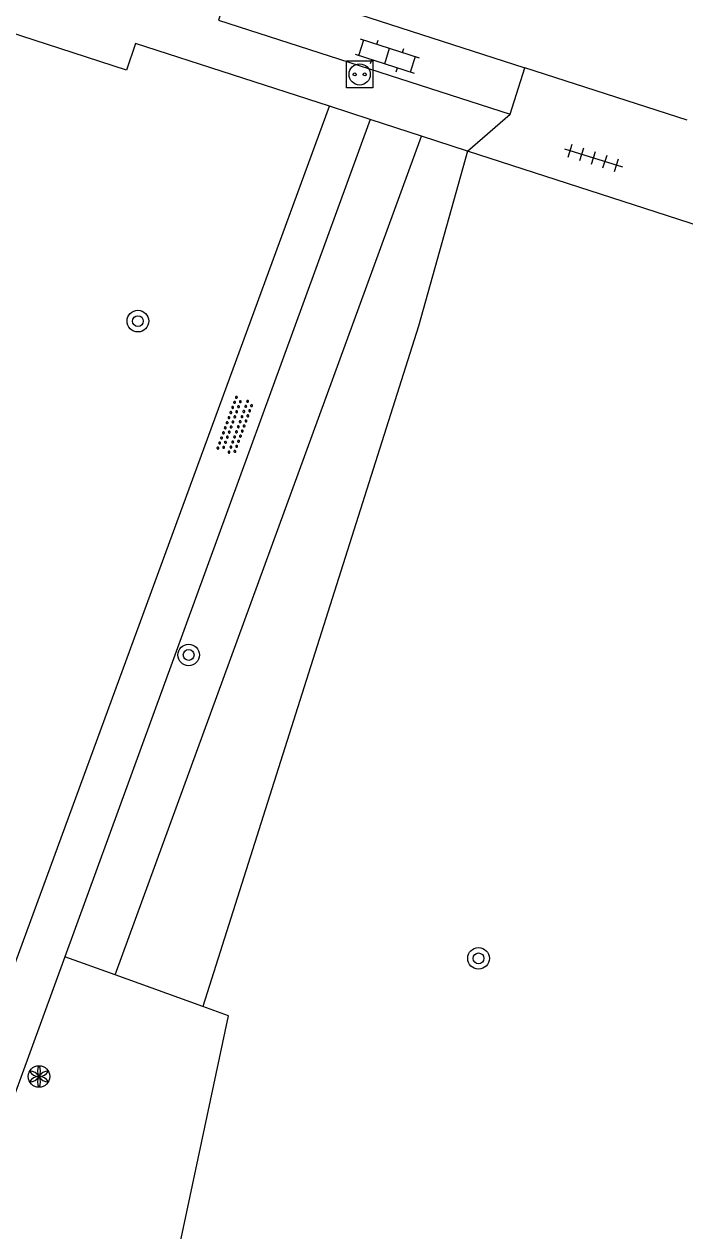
# Model space of a CAD drawing. Extents: x 132994 to 136000, y 393499 to 395512.
# Drawn here: x 133814.54 to 133838.96, y 395090.7 to 395135.33 of the extents above; entities that cross this region are included whole.
import ezdxf

# ---------------------------------------------------------------- set-up
doc = ezdxf.new("R2010")
doc.units = 0
for name, color, linetype in [('gg-knt-verharding', 7, 'Continuous'), ('gt-grn-groengrens', 7, 'Continuous'), ('gt-grn-weggrens', 7, 'Continuous'), ('gt-symb-boom', 7, 'Continuous'), ('gt-symb-klinker verharding', 7, 'Continuous'), ('gt-symb-laadpunt elektrisch vervoer', 7, 'Continuous'), ('gt-symb-overige verharding', 7, 'Continuous'), ('gt-symb-solitaire heester', 7, 'Continuous'), ('gt-symb-tegel verharding', 7, 'Continuous')]:
    doc.layers.add(name, color=color, linetype=linetype)

# ---------------------------------------------------------------- blocks, each defined once
blk = doc.blocks.new('gt0-LEV')
at = {"layer": 'gt-symb-laadpunt elektrisch vervoer'}
blk.add_lwpolyline([(-0.486, 0.501), (0.486, 0.501), (0.486, -0.499), (-0.486, -0.499)], close=True, dxfattribs=at)
for centre, radius in [((0, 0), 0.393), ((-0.186, 0), 0.0566), ((0.186, 0), 0.0566)]:
    blk.add_circle(centre, radius, dxfattribs=at)
blk = doc.blocks.new('gt0-KL1')
at = {"layer": 'gt-symb-klinker verharding'}
for p, q in [((-0.5, 0.3), (-0.5, 0.45)), ((0.5, 0.3), (0.5, 0.45)), ((-1.15, 0.3), (1.15, 0.3)), ((-1, -0.3), (-1, 0.3)), ((0, -0.3), (0, 0.3)), ((1, -0.3), (1, 0.3)), ((-1.15, -0.3), (1.15, -0.3)), ((-0.5, -0.45), (-0.5, -0.3)), ((0.5, -0.45), (0.5, -0.3))]:
    blk.add_line(p, q, dxfattribs=at)
blk = doc.blocks.new('gt0-BOOM')
at = {"layer": 'gt-symb-boom'}
for radius in [0.4, 0.2]:
    blk.add_circle((0, 0), radius, dxfattribs=at)
blk = doc.blocks.new('gt0-OVH')
at = {"layer": 'gt-symb-overige verharding'}
for points in [[(-0.972, 0.298), (-0.967, 0.308), (-0.965, 0.319), (-0.966, 0.33), (-0.971, 0.34), (-0.978, 0.348), (-0.988, 0.353), (-0.999, 0.355), (-1.01, 0.354), (-1.02, 0.349), (-1.028, 0.342), (-1.033, 0.332), (-1.035, 0.321), (-1.034, 0.31), (-1.029, 0.3), (-1.022, 0.292), (-1.012, 0.287), (-1.001, 0.285), (-0.99, 0.286), (-0.98, 0.291)], [(-0.872, 0.106), (-0.867, 0.116), (-0.865, 0.126), (-0.866, 0.137), (-0.871, 0.147), (-0.878, 0.156), (-0.888, 0.161), (-0.899, 0.163), (-0.91, 0.162), (-0.92, 0.157), (-0.928, 0.15), (-0.933, 0.14), (-0.935, 0.129), (-0.934, 0.118), (-0.929, 0.108), (-0.922, 0.1), (-0.912, 0.095), (-0.901, 0.092), (-0.89, 0.094), (-0.88, 0.098)], [(-0.772, 0.298), (-0.767, 0.308), (-0.765, 0.319), (-0.766, 0.33), (-0.771, 0.34), (-0.778, 0.348), (-0.788, 0.353), (-0.799, 0.355), (-0.81, 0.354), (-0.82, 0.349), (-0.828, 0.342), (-0.833, 0.332), (-0.835, 0.321), (-0.834, 0.31), (-0.829, 0.3), (-0.822, 0.292), (-0.812, 0.287), (-0.801, 0.285), (-0.79, 0.286), (-0.78, 0.291)], [(-0.672, 0.106), (-0.667, 0.116), (-0.665, 0.126), (-0.666, 0.137), (-0.671, 0.147), (-0.678, 0.156), (-0.688, 0.161), (-0.699, 0.163), (-0.71, 0.162), (-0.72, 0.157), (-0.728, 0.15), (-0.733, 0.14), (-0.735, 0.129), (-0.734, 0.118), (-0.729, 0.108), (-0.722, 0.1), (-0.712, 0.095), (-0.701, 0.092), (-0.69, 0.094), (-0.68, 0.098)], [(-0.572, 0.298), (-0.567, 0.308), (-0.565, 0.319), (-0.566, 0.33), (-0.571, 0.34), (-0.578, 0.348), (-0.588, 0.353), (-0.599, 0.355), (-0.61, 0.354), (-0.62, 0.349), (-0.628, 0.342), (-0.633, 0.332), (-0.635, 0.321), (-0.634, 0.31), (-0.629, 0.3), (-0.622, 0.292), (-0.612, 0.287), (-0.601, 0.285), (-0.59, 0.286), (-0.58, 0.291)], [(-0.472, 0.106), (-0.467, 0.116), (-0.465, 0.126), (-0.466, 0.137), (-0.471, 0.147), (-0.478, 0.156), (-0.488, 0.161), (-0.499, 0.163), (-0.51, 0.162), (-0.52, 0.157), (-0.528, 0.15), (-0.533, 0.14), (-0.535, 0.129), (-0.534, 0.118), (-0.529, 0.108), (-0.522, 0.1), (-0.512, 0.095), (-0.501, 0.092), (-0.49, 0.094), (-0.48, 0.098)], [(-0.372, 0.298), (-0.367, 0.308), (-0.365, 0.319), (-0.366, 0.33), (-0.371, 0.34), (-0.378, 0.348), (-0.388, 0.353), (-0.399, 0.355), (-0.41, 0.354), (-0.42, 0.349), (-0.428, 0.342), (-0.433, 0.332), (-0.435, 0.321), (-0.434, 0.31), (-0.429, 0.3), (-0.422, 0.292), (-0.412, 0.287), (-0.401, 0.285), (-0.39, 0.286), (-0.38, 0.291)], [(-0.272, 0.106), (-0.267, 0.116), (-0.265, 0.126), (-0.266, 0.137), (-0.271, 0.147), (-0.278, 0.156), (-0.288, 0.161), (-0.299, 0.163), (-0.31, 0.162), (-0.32, 0.157), (-0.328, 0.15), (-0.333, 0.14), (-0.335, 0.129), (-0.334, 0.118), (-0.329, 0.108), (-0.322, 0.1), (-0.312, 0.095), (-0.301, 0.092), (-0.29, 0.094), (-0.28, 0.098)], [(-0.172, 0.298), (-0.167, 0.308), (-0.165, 0.319), (-0.166, 0.33), (-0.171, 0.34), (-0.178, 0.348), (-0.188, 0.353), (-0.199, 0.355), (-0.21, 0.354), (-0.22, 0.349), (-0.228, 0.342), (-0.233, 0.332), (-0.235, 0.321), (-0.234, 0.31), (-0.229, 0.3), (-0.222, 0.292), (-0.212, 0.287), (-0.201, 0.285), (-0.19, 0.286), (-0.18, 0.291)], [(-0.072, 0.106), (-0.067, 0.116), (-0.065, 0.126), (-0.066, 0.137), (-0.071, 0.147), (-0.078, 0.156), (-0.088, 0.161), (-0.099, 0.163), (-0.11, 0.162), (-0.12, 0.157), (-0.128, 0.15), (-0.133, 0.14), (-0.135, 0.129), (-0.134, 0.118), (-0.129, 0.108), (-0.122, 0.1), (-0.112, 0.095), (-0.101, 0.092), (-0.09, 0.094), (-0.08, 0.098)], [(0.028, 0.298), (0.033, 0.308), (0.035, 0.319), (0.034, 0.33), (0.029, 0.34), (0.022, 0.348), (0.012, 0.353), (0.001, 0.355), (-0.01, 0.354), (-0.02, 0.349), (-0.028, 0.342), (-0.033, 0.332), (-0.035, 0.321), (-0.034, 0.31), (-0.029, 0.3), (-0.022, 0.292), (-0.012, 0.287), (-0.001, 0.285), (0.01, 0.286), (0.02, 0.291)], [(0.128, 0.106), (0.133, 0.116), (0.135, 0.126), (0.134, 0.137), (0.129, 0.147), (0.122, 0.156), (0.112, 0.161), (0.101, 0.163), (0.09, 0.162), (0.08, 0.157), (0.072, 0.15), (0.067, 0.14), (0.065, 0.129), (0.066, 0.118), (0.071, 0.108), (0.078, 0.1), (0.088, 0.095), (0.099, 0.092), (0.11, 0.094), (0.12, 0.098)], [(0.228, 0.298), (0.233, 0.308), (0.235, 0.319), (0.234, 0.33), (0.229, 0.34), (0.222, 0.348), (0.212, 0.353), (0.201, 0.355), (0.19, 0.354), (0.18, 0.349), (0.172, 0.342), (0.167, 0.332), (0.165, 0.321), (0.166, 0.31), (0.171, 0.3), (0.178, 0.292), (0.188, 0.287), (0.199, 0.285), (0.21, 0.286), (0.22, 0.291)], [(0.328, 0.106), (0.333, 0.116), (0.335, 0.126), (0.334, 0.137), (0.329, 0.147), (0.322, 0.156), (0.312, 0.161), (0.301, 0.163), (0.29, 0.162), (0.28, 0.157), (0.272, 0.15), (0.267, 0.14), (0.265, 0.129), (0.266, 0.118), (0.271, 0.108), (0.278, 0.1), (0.288, 0.095), (0.299, 0.092), (0.31, 0.094), (0.32, 0.098)], [(0.428, 0.298), (0.433, 0.308), (0.435, 0.319), (0.434, 0.33), (0.429, 0.34), (0.422, 0.348), (0.412, 0.353), (0.401, 0.355), (0.39, 0.354), (0.38, 0.349), (0.372, 0.342), (0.367, 0.332), (0.365, 0.321), (0.366, 0.31), (0.371, 0.3), (0.378, 0.292), (0.388, 0.287), (0.399, 0.285), (0.41, 0.286), (0.42, 0.291)], [(0.528, 0.106), (0.533, 0.116), (0.535, 0.126), (0.534, 0.137), (0.529, 0.147), (0.522, 0.156), (0.512, 0.161), (0.501, 0.163), (0.49, 0.162), (0.48, 0.157), (0.472, 0.15), (0.467, 0.14), (0.465, 0.129), (0.466, 0.118), (0.471, 0.108), (0.478, 0.1), (0.488, 0.095), (0.499, 0.092), (0.51, 0.094), (0.52, 0.098)], [(0.628, 0.298), (0.633, 0.308), (0.635, 0.319), (0.634, 0.33), (0.629, 0.34), (0.622, 0.348), (0.612, 0.353), (0.601, 0.355), (0.59, 0.354), (0.58, 0.349), (0.572, 0.342), (0.567, 0.332), (0.565, 0.321), (0.566, 0.31), (0.571, 0.3), (0.578, 0.292), (0.588, 0.287), (0.599, 0.285), (0.61, 0.286), (0.62, 0.291)], [(0.728, 0.106), (0.733, 0.116), (0.735, 0.126), (0.734, 0.137), (0.729, 0.147), (0.722, 0.156), (0.712, 0.161), (0.701, 0.163), (0.69, 0.162), (0.68, 0.157), (0.672, 0.15), (0.667, 0.14), (0.665, 0.129), (0.666, 0.118), (0.671, 0.108), (0.678, 0.1), (0.688, 0.095), (0.699, 0.092), (0.71, 0.094), (0.72, 0.098)], [(0.828, 0.298), (0.833, 0.308), (0.835, 0.319), (0.834, 0.33), (0.829, 0.34), (0.822, 0.348), (0.812, 0.353), (0.801, 0.355), (0.79, 0.354), (0.78, 0.349), (0.772, 0.342), (0.767, 0.332), (0.765, 0.321), (0.766, 0.31), (0.771, 0.3), (0.778, 0.292), (0.788, 0.287), (0.799, 0.285), (0.81, 0.286), (0.82, 0.291)], [(0.928, 0.106), (0.933, 0.116), (0.935, 0.126), (0.934, 0.137), (0.929, 0.147), (0.922, 0.156), (0.912, 0.161), (0.901, 0.163), (0.89, 0.162), (0.88, 0.157), (0.872, 0.15), (0.867, 0.14), (0.865, 0.129), (0.866, 0.118), (0.871, 0.108), (0.878, 0.1), (0.888, 0.095), (0.899, 0.092), (0.91, 0.094), (0.92, 0.098)], [(1.028, 0.298), (1.033, 0.308), (1.035, 0.319), (1.034, 0.33), (1.029, 0.34), (1.022, 0.348), (1.012, 0.353), (1.001, 0.355), (0.99, 0.354), (0.98, 0.349), (0.972, 0.342), (0.967, 0.332), (0.965, 0.321), (0.966, 0.31), (0.971, 0.3), (0.978, 0.292), (0.988, 0.287), (0.999, 0.285), (1.01, 0.286), (1.02, 0.291)], [(-0.972, -0.142), (-0.967, -0.132), (-0.965, -0.121), (-0.966, -0.11), (-0.971, -0.1), (-0.978, -0.092), (-0.988, -0.087), (-0.999, -0.085), (-1.01, -0.086), (-1.02, -0.091), (-1.028, -0.098), (-1.033, -0.108), (-1.035, -0.119), (-1.034, -0.13), (-1.029, -0.14), (-1.022, -0.148), (-1.012, -0.153), (-1.001, -0.155), (-0.99, -0.154), (-0.98, -0.149)], [(-0.872, -0.334), (-0.867, -0.324), (-0.865, -0.314), (-0.866, -0.303), (-0.871, -0.293), (-0.878, -0.284), (-0.888, -0.279), (-0.899, -0.277), (-0.91, -0.278), (-0.92, -0.283), (-0.928, -0.29), (-0.933, -0.3), (-0.935, -0.311), (-0.934, -0.322), (-0.929, -0.332), (-0.922, -0.34), (-0.912, -0.345), (-0.901, -0.348), (-0.89, -0.346), (-0.88, -0.342)], [(-0.772, -0.142), (-0.767, -0.132), (-0.765, -0.121), (-0.766, -0.11), (-0.771, -0.1), (-0.778, -0.092), (-0.788, -0.087), (-0.799, -0.085), (-0.81, -0.086), (-0.82, -0.091), (-0.828, -0.098), (-0.833, -0.108), (-0.835, -0.119), (-0.834, -0.13), (-0.829, -0.14), (-0.822, -0.148), (-0.812, -0.153), (-0.801, -0.155), (-0.79, -0.154), (-0.78, -0.149)], [(-0.672, -0.334), (-0.667, -0.324), (-0.665, -0.314), (-0.666, -0.303), (-0.671, -0.293), (-0.678, -0.284), (-0.688, -0.279), (-0.699, -0.277), (-0.71, -0.278), (-0.72, -0.283), (-0.728, -0.29), (-0.733, -0.3), (-0.735, -0.311), (-0.734, -0.322), (-0.729, -0.332), (-0.722, -0.34), (-0.712, -0.345), (-0.701, -0.348), (-0.69, -0.346), (-0.68, -0.342)], [(-0.572, -0.142), (-0.567, -0.132), (-0.565, -0.121), (-0.566, -0.11), (-0.571, -0.1), (-0.578, -0.092), (-0.588, -0.087), (-0.599, -0.085), (-0.61, -0.086), (-0.62, -0.091), (-0.628, -0.098), (-0.633, -0.108), (-0.635, -0.119), (-0.634, -0.13), (-0.629, -0.14), (-0.622, -0.148), (-0.612, -0.153), (-0.601, -0.155), (-0.59, -0.154), (-0.58, -0.149)], [(-0.472, -0.334), (-0.467, -0.324), (-0.465, -0.314), (-0.466, -0.303), (-0.471, -0.293), (-0.478, -0.284), (-0.488, -0.279), (-0.499, -0.277), (-0.51, -0.278), (-0.52, -0.283), (-0.528, -0.29), (-0.533, -0.3), (-0.535, -0.311), (-0.534, -0.322), (-0.529, -0.332), (-0.522, -0.34), (-0.512, -0.345), (-0.501, -0.348), (-0.49, -0.346), (-0.48, -0.342)], [(-0.372, -0.142), (-0.367, -0.132), (-0.365, -0.121), (-0.366, -0.11), (-0.371, -0.1), (-0.378, -0.092), (-0.388, -0.087), (-0.399, -0.085), (-0.41, -0.086), (-0.42, -0.091), (-0.428, -0.098), (-0.433, -0.108), (-0.435, -0.119), (-0.434, -0.13), (-0.429, -0.14), (-0.422, -0.148), (-0.412, -0.153), (-0.401, -0.155), (-0.39, -0.154), (-0.38, -0.149)], [(-0.272, -0.334), (-0.267, -0.324), (-0.265, -0.314), (-0.266, -0.303), (-0.271, -0.293), (-0.278, -0.284), (-0.288, -0.279), (-0.299, -0.277), (-0.31, -0.278), (-0.32, -0.283), (-0.328, -0.29), (-0.333, -0.3), (-0.335, -0.311), (-0.334, -0.322), (-0.329, -0.332), (-0.322, -0.34), (-0.312, -0.345), (-0.301, -0.348), (-0.29, -0.346), (-0.28, -0.342)], [(-0.172, -0.142), (-0.167, -0.132), (-0.165, -0.121), (-0.166, -0.11), (-0.171, -0.1), (-0.178, -0.092), (-0.188, -0.087), (-0.199, -0.085), (-0.21, -0.086), (-0.22, -0.091), (-0.228, -0.098), (-0.233, -0.108), (-0.235, -0.119), (-0.234, -0.13), (-0.229, -0.14), (-0.222, -0.148), (-0.212, -0.153), (-0.201, -0.155), (-0.19, -0.154), (-0.18, -0.149)], [(-0.072, -0.334), (-0.067, -0.324), (-0.065, -0.314), (-0.066, -0.303), (-0.071, -0.293), (-0.078, -0.284), (-0.088, -0.279), (-0.099, -0.277), (-0.11, -0.278), (-0.12, -0.283), (-0.128, -0.29), (-0.133, -0.3), (-0.135, -0.311), (-0.134, -0.322), (-0.129, -0.332), (-0.122, -0.34), (-0.112, -0.345), (-0.101, -0.348), (-0.09, -0.346), (-0.08, -0.342)], [(0.028, -0.142), (0.033, -0.132), (0.035, -0.121), (0.034, -0.11), (0.029, -0.1), (0.022, -0.092), (0.012, -0.087), (0.001, -0.085), (-0.01, -0.086), (-0.02, -0.091), (-0.028, -0.098), (-0.033, -0.108), (-0.035, -0.119), (-0.034, -0.13), (-0.029, -0.14), (-0.022, -0.148), (-0.012, -0.153), (-0.001, -0.155), (0.01, -0.154), (0.02, -0.149)], [(0.128, -0.334), (0.133, -0.324), (0.135, -0.314), (0.134, -0.303), (0.129, -0.293), (0.122, -0.284), (0.112, -0.279), (0.101, -0.277), (0.09, -0.278), (0.08, -0.283), (0.072, -0.29), (0.067, -0.3), (0.065, -0.311), (0.066, -0.322), (0.071, -0.332), (0.078, -0.34), (0.088, -0.345), (0.099, -0.348), (0.11, -0.346), (0.12, -0.342)], [(0.228, -0.142), (0.233, -0.132), (0.235, -0.121), (0.234, -0.11), (0.229, -0.1), (0.222, -0.092), (0.212, -0.087), (0.201, -0.085), (0.19, -0.086), (0.18, -0.091), (0.172, -0.098), (0.167, -0.108), (0.165, -0.119), (0.166, -0.13), (0.171, -0.14), (0.178, -0.148), (0.188, -0.153), (0.199, -0.155), (0.21, -0.154), (0.22, -0.149)], [(0.328, -0.334), (0.333, -0.324), (0.335, -0.314), (0.334, -0.303), (0.329, -0.293), (0.322, -0.284), (0.312, -0.279), (0.301, -0.277), (0.29, -0.278), (0.28, -0.283), (0.272, -0.29), (0.267, -0.3), (0.265, -0.311), (0.266, -0.322), (0.271, -0.332), (0.278, -0.34), (0.288, -0.345), (0.299, -0.348), (0.31, -0.346), (0.32, -0.342)], [(0.428, -0.142), (0.433, -0.132), (0.435, -0.121), (0.434, -0.11), (0.429, -0.1), (0.422, -0.092), (0.412, -0.087), (0.401, -0.085), (0.39, -0.086), (0.38, -0.091), (0.372, -0.098), (0.367, -0.108), (0.365, -0.119), (0.366, -0.13), (0.371, -0.14), (0.378, -0.148), (0.388, -0.153), (0.399, -0.155), (0.41, -0.154), (0.42, -0.149)], [(0.528, -0.334), (0.533, -0.324), (0.535, -0.314), (0.534, -0.303), (0.529, -0.293), (0.522, -0.284), (0.512, -0.279), (0.501, -0.277), (0.49, -0.278), (0.48, -0.283), (0.472, -0.29), (0.467, -0.3), (0.465, -0.311), (0.466, -0.322), (0.471, -0.332), (0.478, -0.34), (0.488, -0.345), (0.499, -0.348), (0.51, -0.346), (0.52, -0.342)], [(0.628, -0.142), (0.633, -0.132), (0.635, -0.121), (0.634, -0.11), (0.629, -0.1), (0.622, -0.092), (0.612, -0.087), (0.601, -0.085), (0.59, -0.086), (0.58, -0.091), (0.572, -0.098), (0.567, -0.108), (0.565, -0.119), (0.566, -0.13), (0.571, -0.14), (0.578, -0.148), (0.588, -0.153), (0.599, -0.155), (0.61, -0.154), (0.62, -0.149)], [(0.728, -0.334), (0.733, -0.324), (0.735, -0.314), (0.734, -0.303), (0.729, -0.293), (0.722, -0.284), (0.712, -0.279), (0.701, -0.277), (0.69, -0.278), (0.68, -0.283), (0.672, -0.29), (0.667, -0.3), (0.665, -0.311), (0.666, -0.322), (0.671, -0.332), (0.678, -0.34), (0.688, -0.345), (0.699, -0.348), (0.71, -0.346), (0.72, -0.342)], [(0.828, -0.142), (0.833, -0.132), (0.835, -0.121), (0.834, -0.11), (0.829, -0.1), (0.822, -0.092), (0.812, -0.087), (0.801, -0.085), (0.79, -0.086), (0.78, -0.091), (0.772, -0.098), (0.767, -0.108), (0.765, -0.119), (0.766, -0.13), (0.771, -0.14), (0.778, -0.148), (0.788, -0.153), (0.799, -0.155), (0.81, -0.154), (0.82, -0.149)], [(0.928, -0.334), (0.933, -0.324), (0.935, -0.314), (0.934, -0.303), (0.929, -0.293), (0.922, -0.284), (0.912, -0.279), (0.901, -0.277), (0.89, -0.278), (0.88, -0.283), (0.872, -0.29), (0.867, -0.3), (0.865, -0.311), (0.866, -0.322), (0.871, -0.332), (0.878, -0.34), (0.888, -0.345), (0.899, -0.348), (0.91, -0.346), (0.92, -0.342)], [(1.028, -0.142), (1.033, -0.132), (1.035, -0.121), (1.034, -0.11), (1.029, -0.1), (1.022, -0.092), (1.012, -0.087), (1.001, -0.085), (0.99, -0.086), (0.98, -0.091), (0.972, -0.098), (0.967, -0.108), (0.965, -0.119), (0.966, -0.13), (0.971, -0.14), (0.978, -0.148), (0.988, -0.153), (0.999, -0.155), (1.01, -0.154), (1.02, -0.149)]]:
    blk.add_lwpolyline(points, close=True, dxfattribs=at)
blk = doc.blocks.new('gt0-TEG1')
at = {"layer": 'gt-symb-tegel verharding'}
for p, q in [((-1.125, 0), (1.125, 0)), ((-0.9, -0.25), (-0.9, 0.25)), ((-0.45, -0.25), (-0.45, 0.25)), ((0, -0.25), (0, 0.25)), ((0.45, -0.25), (0.45, 0.25)), ((0.9, -0.25), (0.9, 0.25))]:
    blk.add_line(p, q, dxfattribs=at)
blk = doc.blocks.new('gt0-SH')
at = {"layer": 'gt-symb-solitaire heester'}
blk.add_circle((0, 0), 0.4, dxfattribs=at)
for centre, start, end in [((-0.346, 0.2), 270, 30), ((-0.346, -0.2), 330, 90), ((0, 0.4), 210, 330), ((0.346, 0.2), 150, 270), ((0.346, -0.2), 90, 210), ((0, -0.4), 30, 150)]:
    blk.add_arc(centre, 0.4, start, end, dxfattribs=at)

msp = doc.modelspace()

# ---------------------------------------------------------------- linework, layer by layer
at = {"layer": 'gg-knt-verharding'}
for p, q in [((133822.294, 395137.187), (133833.044, 395133.717)), ((133832.503, 395131.995), (133833.044, 395133.717)), ((133839.046, 395131.781), (133833.044, 395133.717)), ((133827.327, 395131.801), (133825.82, 395132.289)), ((133827.327, 395131.801), (133816.038, 395100.838)), ((133829.22, 395131.187), (133827.327, 395131.801)), ((133830.926, 395130.634), (133829.22, 395131.187)), ((133852.597, 395123.608), (133830.926, 395130.634)), ((133816.038, 395100.838), (133809.246, 395082.21))]:
    msp.add_line(p, q, dxfattribs=at)
for points in [[(133825.82, 395132.289), (133818.65, 395134.614), (133818.317, 395133.63), (133812.427, 395135.539), (133812.748, 395136.525), (133810.696, 395137.185), (133809.363, 395132.816)], [(133822.294, 395137.187), (133821.726, 395135.478), (133832.503, 395131.995)], [(133796.51, 395057.43), (133800.89, 395064.29), (133825.82, 395132.289)]]:
    msp.add_lwpolyline(points, dxfattribs=at)
at = {"layer": 'gt-grn-groengrens'}
for p, q in [((133817.895, 395100.167), (133829.22, 395131.187)), ((133817.895, 395100.167), (133816.038, 395100.838)), ((133821.138, 395098.995), (133817.895, 395100.167))]:
    msp.add_line(p, q, dxfattribs=at)
for points in [[(133830.926, 395130.634), (133829.108, 395124.156), (133821.138, 395098.995)], [(133815.147, 395080.083), (133815.628, 395079.91), (133819.554, 395086.713), (133822.095, 395098.65), (133821.138, 395098.995)]]:
    msp.add_lwpolyline(points, dxfattribs=at)
at = {"layer": 'gt-grn-weggrens'}
msp.add_line((133830.926, 395130.634), (133832.503, 395131.995), dxfattribs=at)

# ---------------------------------------------------------------- block references
at = {"layer": 'gt-symb-boom', "rotation": 90}
msp.add_blockref('gt0-BOOM', (133818.741, 395124.345), dxfattribs=at)
at = {"layer": 'gt-symb-boom'}
for p in [(133820.618, 395111.998), (133831.332, 395100.778)]:
    msp.add_blockref('gt0-BOOM', p, dxfattribs=at)
at = {"layer": 'gt-symb-klinker verharding', "rotation": -17.818888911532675}
msp.add_blockref('gt0-KL1', (133827.955, 395134.151), dxfattribs=at)
at = {"layer": 'gt-symb-laadpunt elektrisch vervoer'}
msp.add_blockref('gt0-LEV', (133826.94, 395133.467), dxfattribs=at)
at = {"layer": 'gt-symb-overige verharding', "rotation": 69.93365037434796}
msp.add_blockref('gt0-OVH', (133822.34, 395120.479), dxfattribs=at)
at = {"layer": 'gt-symb-solitaire heester'}
msp.add_blockref('gt0-SH', (133815.085, 395096.409), dxfattribs=at)
at = {"layer": 'gt-symb-tegel verharding', "rotation": -17.45655813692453}
msp.add_blockref('gt0-TEG1', (133835.579, 395130.383), dxfattribs=at)

doc.saveas('drawing.dxf')
